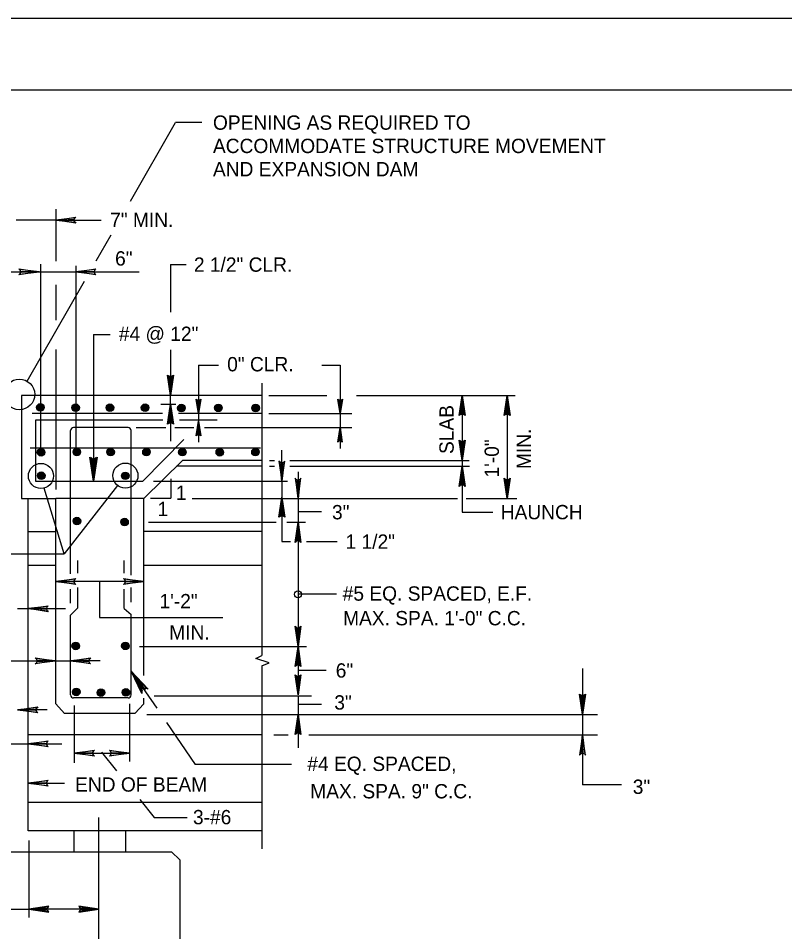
# Model space of a CAD drawing. Extents: x 638653 to 642302, y 298557 to 300414.
# Drawn here: x 640222 to 640382.5, y 300147.3 to 300338.5 of the extents above; entities that cross this region are included whole.
import ezdxf

# ---------------------------------------------------------------- set-up
doc = ezdxf.new("R2010")
doc.units = 0
doc.layers.add('1', color=7, linetype='Continuous')
doc.layers.add('PLT-BNDY', color=7, linetype='Continuous')

msp = doc.modelspace()

# ---------------------------------------------------------------- linework, layer by layer
at = {"layer": '1'}
for p, q in [((639863.16, 300323.52), (640649.16, 300323.52)), ((640245.54, 300300.25), (640254.97, 300316.68)), ((640260.49, 300316.68), (640254.97, 300316.68)), ((640229.86, 300298.56), (640229.86, 300287.64)), ((640229.86, 300296.28), (640221.57, 300296.28)), ((640229.86, 300296.28), (640239.39, 300296.28)), ((640238.34, 300287.72), (640241.47, 300293.16)), ((640226.69, 300287.02), (640226.69, 300248.61)), ((640157.88, 300285.44), (640226.39, 300285.44)), ((640226.39, 300285.44), (640234.05, 300285.44)), ((640234.05, 300286.71), (640234.05, 300248.71)), ((640234.05, 300285.44), (640247.37, 300285.44)), ((640253.92, 300286.94), (640257.2, 300286.94)), ((640253.92, 300286.94), (640253.92, 300276.98)), ((640223.91, 300262.58), (640235.93, 300283.51)), ((640229.86, 300282.71), (640229.86, 300275.31)), ((640237.77, 300272.31), (640241.24, 300272.31)), ((640237.77, 300272.31), (640237.77, 300241.59)), ((640229.86, 300269.16), (640229.86, 300239.88)), ((640253.92, 300269.11), (640253.92, 300259.56)), ((640259.76, 300265.93), (640259.76, 300249.77)), ((640259.76, 300265.93), (640263.92, 300265.93)), ((640285.58, 300265.93), (640289.4, 300265.93)), ((640289.4, 300265.93), (640289.4, 300256.15)), ((640273.01, 300262.11), (640273.01, 300205.13)), ((640273.01, 300259.56), (640222.67, 300259.56)), ((640222.67, 300259.56), (640222.67, 300238)), ((640253.92, 300257.76), (640253.92, 300259.56)), ((640274.47, 300259.56), (640286.65, 300259.56)), ((640292.85, 300259.56), (640326.09, 300259.56)), ((640314.98, 300259.56), (640314.98, 300245.81)), ((640314.98, 300259.56), (640314.98, 300259.56)), ((640324.37, 300259.56), (640324.37, 300238)), ((640251.89, 300257.76), (640255.04, 300257.76)), ((640253.92, 300257.76), (640253.92, 300250.02)), ((640252.2, 300255.75), (640224.92, 300255.75)), ((640273.01, 300255.75), (640255.6, 300255.75)), ((640274.47, 300255.75), (640291.9, 300255.75)), ((640289.4, 300256.15), (640289.4, 300248.44)), ((640246.72, 300252.84), (640252.93, 300252.84)), ((640254.78, 300252.84), (640258.76, 300252.84)), ((640260.99, 300252.84), (640291.9, 300252.84)), ((640232.98, 300222.19), (640232.98, 300252.22)), ((640245.64, 300221.9), (640245.64, 300252.22)), ((640272.75, 300248.49), (640224.52, 300248.49)), ((640277.23, 300241.59), (640277.23, 300248.08)), ((640248.29, 300238), (640256.42, 300245.97)), ((640273.01, 300245.97), (640256.42, 300245.97)), ((640274.65, 300245.97), (640275.68, 300245.97)), ((640278.88, 300245.97), (640316.42, 300245.97)), ((640314.98, 300245.81), (640314.98, 300244.74)), ((640273.01, 300244.74), (640255.17, 300244.74)), ((640274.65, 300244.74), (640275.68, 300244.74)), ((640278.88, 300244.74), (640316.52, 300244.74)), ((640280.6, 300243.59), (640280.6, 300207.01)), ((640314.98, 300244.74), (640314.98, 300235.15)), ((640250.31, 300241.59), (640278.4, 300241.59)), ((640253.96, 300242.07), (640253.96, 300238.08)), ((640277.23, 300241.59), (640277.23, 300228.97)), ((640231.64, 300226.4), (640227.48, 300240.17)), ((640242.83, 300240.71), (640231.64, 300226.4)), ((640222.67, 300238), (640229.86, 300238)), ((640224.07, 300168.42), (640224.07, 300238.07)), ((640248.29, 300238), (640229.86, 300238)), ((640229.86, 300238), (640229.86, 300238)), ((640229.86, 300194.98), (640229.86, 300238)), ((640248.29, 300200.9), (640248.29, 300238)), ((640249.74, 300238.08), (640253.96, 300238.08)), ((640258.46, 300238), (640314.01, 300238)), ((640315.84, 300238), (640326.4, 300238)), ((640285.53, 300235.17), (640280.6, 300235.17)), ((640314.98, 300235.15), (640321.42, 300235.15)), ((640249.28, 300233.01), (640276, 300233.01)), ((640278.24, 300233.01), (640282.15, 300233.01)), ((640224.07, 300231.07), (640229.86, 300231.07)), ((640273.01, 300231.07), (640248.29, 300231.07)), ((640277.23, 300228.97), (640279.04, 300228.97)), ((640282.39, 300228.97), (640288.79, 300228.97)), ((640170.16, 300226.4), (640231.64, 300226.4)), ((640229.86, 300223.97), (640224.07, 300223.97)), ((640234.52, 300222.32), (640234.52, 300224.98)), ((640244.19, 300222.37), (640244.19, 300224.98)), ((640273.01, 300223.97), (640248.29, 300223.97)), ((640248.29, 300220.61), (640229.86, 300220.61)), ((640239.01, 300220.71), (640239.01, 300213.04)), ((640232.98, 300216.09), (640232.98, 300218.99)), ((640234.52, 300215.12), (640234.52, 300219.34)), ((640244.19, 300214.93), (640244.19, 300218.99)), ((640245.64, 300216.29), (640245.64, 300219.34)), ((640288.63, 300217.92), (640280.6, 300217.92)), ((640221.89, 300214.92), (640224.07, 300214.92)), ((640224.07, 300214.92), (640231.89, 300214.92)), ((640232.98, 300213.57), (640234.52, 300215.12)), ((640244.19, 300214.93), (640245.64, 300213.73)), ((640232.98, 300196.85), (640232.98, 300213.57)), ((640239.01, 300213.04), (640264.85, 300213.04)), ((640245.64, 300196.85), (640245.64, 300213.73)), ((640247.44, 300207.01), (640282.41, 300207.01)), ((640280.6, 300207.01), (640280.6, 300196.85)), ((640190.91, 300203.98), (640229.82, 300203.98)), ((640229.82, 300203.98), (640232.95, 300203.98)), ((640239.2, 300203.98), (640232.95, 300203.98)), ((640273.01, 300202.95), (640273.01, 300164.67)), ((640245.64, 300201.85), (640251.05, 300194.1)), ((640286.5, 300201.99), (640280.6, 300201.99)), ((640340.19, 300202.37), (640340.19, 300192.79)), ((640245.01, 300196.23), (640233.61, 300196.23)), ((640248.29, 300194.98), (640248.29, 300196.16)), ((640250.48, 300196.7), (640283.44, 300196.7)), ((640280.6, 300196.7), (640280.6, 300185.75)), ((640228.06, 300193.72), (640221.89, 300193.72)), ((640231.73, 300192.95), (640229.86, 300194.98)), ((640233.76, 300194.67), (640233.76, 300182.64)), ((640245.32, 300194.98), (640245.32, 300182.95)), ((640246.42, 300192.95), (640248.29, 300194.98)), ((640285.53, 300194.88), (640280.6, 300194.88)), ((640246.42, 300192.95), (640231.73, 300192.95)), ((640248.92, 300192.79), (640343.31, 300192.79)), ((640340.19, 300192.79), (640340.19, 300178.03)), ((640253.04, 300191.08), (640259.07, 300182.32)), ((640273.01, 300188.5), (640224.07, 300188.5)), ((640275.52, 300188.5), (640278.56, 300188.5)), ((640282.87, 300188.5), (640343.31, 300188.5)), ((640209.28, 300186.62), (640231.13, 300186.62)), ((640233.69, 300184.67), (640233.76, 300184.67)), ((640233.76, 300184.67), (640245.32, 300184.67)), ((640239.45, 300184.9), (640242.63, 300180.96)), ((640279.24, 300182.32), (640259.07, 300182.32)), ((640224.07, 300178.38), (640231.73, 300178.38)), ((640348.31, 300178.03), (640340.19, 300178.03)), ((640273.01, 300174.31), (640224.07, 300174.31)), ((640247.47, 300174.97), (640250.5, 300171.22)), ((640238.92, 300118.05), (640238.92, 300171.23)), ((640250.5, 300171.22), (640257.38, 300171.22)), ((640273.01, 300168.42), (640224.07, 300168.42)), ((640233.76, 300164.04), (640233.76, 300168.42)), ((640244.55, 300164.04), (640244.55, 300168.42)), ((640224.23, 300166.39), (640224.23, 300150.29)), ((640206.42, 300164.04), (640254.13, 300164.04)), ((640255.85, 300162.32), (640254.13, 300164.04)), ((640255.85, 300162.32), (640255.85, 300128.1)), ((640216.64, 300152.01), (640224.23, 300152.01)), ((640238.92, 300152.01), (640224.23, 300152.01))]:
    msp.add_line(p, q, dxfattribs=at)
for points in [[(640233.92, 300295.81), (640233.76, 300296.13), (640229.86, 300296.28), (640233.92, 300295.81), (640234.07, 300295.66), (640229.86, 300296.28), (640233.76, 300296.44), (640233.92, 300296.75), (640229.86, 300296.28), (640234.07, 300296.91), (640233.92, 300296.75)], [(640222.32, 300285.91), (640222.48, 300285.6), (640226.39, 300285.44), (640222.32, 300285.91), (640222.17, 300286.07), (640226.39, 300285.44), (640222.48, 300285.29), (640222.32, 300284.97), (640226.39, 300285.44), (640222.17, 300284.82), (640222.32, 300284.97)], [(640238.12, 300284.97), (640237.96, 300285.29), (640234.05, 300285.44), (640238.12, 300284.97), (640238.27, 300284.82), (640234.05, 300285.44), (640237.96, 300285.6), (640238.12, 300285.91), (640234.05, 300285.44), (640238.27, 300286.07), (640238.12, 300285.91)], [(640254.39, 300263.63), (640254.07, 300263.47), (640253.92, 300259.56), (640254.39, 300263.63), (640254.54, 300263.78), (640253.92, 300259.56), (640253.76, 300263.47), (640253.45, 300263.63), (640253.92, 300259.56), (640253.29, 300263.78), (640253.45, 300263.63)], [(640260.12, 300258.66), (640259.91, 300258.55), (640259.76, 300255.75), (640260.12, 300258.66), (640260.25, 300258.8), (640259.76, 300255.75), (640259.62, 300258.54), (640259.41, 300258.65), (640259.76, 300255.75), (640259.27, 300258.8), (640259.41, 300258.65)], [(640289.76, 300258.66), (640289.55, 300258.55), (640289.4, 300255.75), (640289.76, 300258.66), (640289.89, 300258.8), (640289.4, 300255.75), (640289.26, 300258.54), (640289.05, 300258.65), (640289.4, 300255.75), (640288.91, 300258.8), (640289.05, 300258.65)], [(640314.51, 300255.5), (640314.82, 300255.66), (640314.98, 300259.56), (640314.51, 300255.5), (640314.35, 300255.34), (640314.98, 300259.56), (640315.14, 300255.66), (640315.45, 300255.5), (640314.98, 300259.56), (640315.6, 300255.34), (640315.45, 300255.5)], [(640314.51, 300255.5), (640314.82, 300255.66), (640314.98, 300259.56), (640314.51, 300255.5), (640314.35, 300255.34), (640314.98, 300259.56), (640315.14, 300255.66), (640315.45, 300255.5), (640314.98, 300259.56), (640315.6, 300255.34), (640315.45, 300255.5)], [(640323.9, 300255.5), (640324.22, 300255.66), (640324.37, 300259.56), (640323.9, 300255.5), (640323.75, 300255.34), (640324.37, 300259.56), (640324.53, 300255.66), (640324.84, 300255.5), (640324.37, 300259.56), (640325, 300255.34), (640324.84, 300255.5)], [(640253.45, 300253.7), (640253.76, 300253.85), (640253.92, 300257.76), (640253.45, 300253.7), (640253.29, 300253.54), (640253.92, 300257.76), (640254.07, 300253.85), (640254.39, 300253.7), (640253.92, 300257.76), (640254.54, 300253.54), (640254.39, 300253.7)], [(640225.64, 300254.38), (640225.64, 300241.59), (640248.14, 300241.59), (640256.69, 300250.34)], [(640252.27, 300254.38), (640225.64, 300254.38)], [(640245.01, 300252.84), (640233.61, 300252.84)], [(640263.67, 300254.38), (640255.8, 300254.38)], [(640259.39, 300251.25), (640259.6, 300251.36), (640259.76, 300254.16), (640259.39, 300251.25), (640259.27, 300251.11), (640259.76, 300254.16), (640259.9, 300251.36), (640260.1, 300251.26), (640259.76, 300254.16), (640260.24, 300251.11), (640260.1, 300251.26)], [(640289.03, 300249.94), (640289.24, 300250.05), (640289.4, 300252.84), (640289.03, 300249.94), (640288.91, 300249.79), (640289.4, 300252.84), (640289.54, 300250.05), (640289.74, 300249.95), (640289.4, 300252.84), (640289.88, 300249.79), (640289.74, 300249.95)], [(640315.45, 300250.03), (640315.14, 300249.88), (640314.98, 300245.97), (640315.45, 300250.03), (640315.6, 300250.19), (640314.98, 300245.97), (640314.82, 300249.88), (640314.51, 300250.03), (640314.98, 300245.97), (640314.35, 300250.19), (640314.51, 300250.03)], [(640238.33, 300246.47), (640237.96, 300246.28), (640237.77, 300241.59), (640238.33, 300246.47), (640238.52, 300246.66), (640237.77, 300241.59), (640237.58, 300246.28), (640237.21, 300246.47), (640237.77, 300241.59), (640237.02, 300246.66), (640237.21, 300246.47)], [(640276.76, 300245.66), (640277.07, 300245.5), (640277.23, 300241.59), (640276.76, 300245.66), (640276.6, 300245.81), (640277.23, 300241.59), (640277.39, 300245.5), (640277.7, 300245.66), (640277.23, 300241.59), (640277.85, 300245.81), (640277.7, 300245.66)], [(640314.51, 300240.68), (640314.82, 300240.84), (640314.98, 300244.74), (640314.51, 300240.68), (640314.35, 300240.52), (640314.98, 300244.74), (640315.14, 300240.84), (640315.45, 300240.68), (640314.98, 300244.74), (640315.6, 300240.52), (640315.45, 300240.68)], [(640280.13, 300242.06), (640280.44, 300241.91), (640280.6, 300238), (640280.13, 300242.06), (640279.97, 300242.22), (640280.6, 300238), (640280.75, 300241.91), (640281.07, 300242.06), (640280.6, 300238), (640281.22, 300242.22), (640281.07, 300242.06)], [(640324.84, 300242.06), (640324.53, 300241.91), (640324.37, 300238), (640324.84, 300242.06), (640325, 300242.22), (640324.37, 300238), (640324.22, 300241.91), (640323.9, 300242.06), (640324.37, 300238), (640323.75, 300242.22), (640323.9, 300242.06)], [(640276.76, 300234.21), (640277.07, 300234.36), (640277.23, 300238.27), (640276.76, 300234.21), (640276.6, 300234.05), (640277.23, 300238.27), (640277.39, 300234.36), (640277.7, 300234.21), (640277.23, 300238.27), (640277.85, 300234.05), (640277.7, 300234.21)], [(640280.13, 300228.95), (640280.44, 300229.1), (640280.6, 300233.01), (640280.13, 300228.95), (640279.97, 300228.79), (640280.6, 300233.01), (640280.75, 300229.1), (640281.07, 300228.95), (640280.6, 300233.01), (640281.22, 300228.79), (640281.07, 300228.95)], [(640233.92, 300220.14), (640233.76, 300220.45), (640229.86, 300220.61), (640233.92, 300220.14), (640234.07, 300219.99), (640229.86, 300220.61), (640233.76, 300220.77), (640233.92, 300221.08), (640229.86, 300220.61), (640234.07, 300221.24), (640233.92, 300221.08)], [(640233.92, 300220.14), (640233.76, 300220.45), (640229.86, 300220.61), (640233.92, 300220.14), (640234.07, 300219.99), (640229.86, 300220.61), (640233.76, 300220.77), (640233.92, 300221.08), (640229.86, 300220.61), (640234.07, 300221.24), (640233.92, 300221.08)], [(640244.23, 300221.08), (640244.39, 300220.77), (640248.29, 300220.61), (640244.23, 300221.08), (640244.07, 300221.24), (640248.29, 300220.61), (640244.39, 300220.45), (640244.23, 300220.14), (640248.29, 300220.61), (640244.07, 300219.99), (640244.23, 300220.14)], [(640228.14, 300214.45), (640227.98, 300214.76), (640224.07, 300214.92), (640228.14, 300214.45), (640228.29, 300214.29), (640224.07, 300214.92), (640227.98, 300215.08), (640228.14, 300215.39), (640224.07, 300214.92), (640228.29, 300215.54), (640228.14, 300215.39)], [(640281.07, 300211.07), (640280.75, 300210.92), (640280.6, 300207.01), (640281.07, 300211.07), (640281.22, 300211.23), (640280.6, 300207.01), (640280.44, 300210.92), (640280.13, 300211.07), (640280.6, 300207.01), (640279.97, 300211.23), (640280.13, 300211.07)], [(640280.13, 300202.95), (640280.44, 300203.1), (640280.6, 300207.01), (640280.13, 300202.95), (640279.97, 300202.79), (640280.6, 300207.01), (640280.75, 300203.1), (640281.07, 300202.95), (640280.6, 300207.01), (640281.22, 300202.79), (640281.07, 300202.95)], [(640273.01, 300202.95), (640274.57, 300203.57), (640271.76, 300204.51), (640273.01, 300205.13)], [(640225.76, 300204.45), (640225.91, 300204.14), (640229.82, 300203.98), (640225.76, 300204.45), (640225.6, 300204.6), (640229.82, 300203.98), (640225.91, 300203.82), (640225.76, 300203.51), (640229.82, 300203.98), (640225.6, 300203.35), (640225.76, 300203.51)], [(640225.76, 300204.45), (640225.91, 300204.14), (640229.82, 300203.98), (640225.76, 300204.45), (640225.6, 300204.6), (640229.82, 300203.98), (640225.91, 300203.82), (640225.76, 300203.51), (640229.82, 300203.98), (640225.6, 300203.35), (640225.76, 300203.51)], [(640237.01, 300203.51), (640236.85, 300203.82), (640232.95, 300203.98), (640237.01, 300203.51), (640237.16, 300203.35), (640232.95, 300203.98), (640236.85, 300204.14), (640237.01, 300204.45), (640232.95, 300203.98), (640237.16, 300204.6), (640237.01, 300204.45)], [(640247.89, 300197.54), (640248.07, 300197.92), (640245.64, 300201.85), (640247.89, 300197.54), (640247.89, 300197.17), (640245.64, 300201.85), (640248.45, 300198.1), (640248.82, 300198.29), (640245.64, 300201.85), (640249.2, 300198.1), (640248.82, 300198.29)], [(640281.07, 300200.92), (640280.75, 300200.76), (640280.6, 300196.85), (640281.07, 300200.92), (640281.22, 300201.07), (640280.6, 300196.85), (640280.44, 300200.76), (640280.13, 300200.92), (640280.6, 300196.85), (640279.97, 300201.07), (640280.13, 300200.92)], [(640340.66, 300196.85), (640340.34, 300196.7), (640340.19, 300192.79), (640340.66, 300196.85), (640340.81, 300197.01), (640340.19, 300192.79), (640340.03, 300196.7), (640339.72, 300196.85), (640340.19, 300192.79), (640339.56, 300197.01), (640339.72, 300196.85)], [(640225.95, 300193.25), (640225.79, 300193.57), (640221.89, 300193.72), (640225.95, 300193.25), (640226.11, 300193.1), (640221.89, 300193.72), (640225.79, 300193.88), (640225.95, 300194.19), (640221.89, 300193.72), (640226.11, 300194.35), (640225.95, 300194.19)], [(640280.13, 300188.73), (640280.44, 300188.89), (640280.6, 300192.79), (640280.13, 300188.73), (640279.97, 300188.57), (640280.6, 300192.79), (640280.75, 300188.89), (640281.07, 300188.73), (640280.6, 300192.79), (640281.22, 300188.57), (640281.07, 300188.73)], [(640340.66, 300184.43), (640340.34, 300184.59), (640340.19, 300188.5), (640340.66, 300184.43), (640340.81, 300184.28), (640340.19, 300188.5), (640340.03, 300184.59), (640339.72, 300184.43), (640340.19, 300188.5), (640339.56, 300184.28), (640339.72, 300184.43)], [(640228.14, 300186.15), (640227.98, 300186.46), (640224.07, 300186.62), (640228.14, 300186.15), (640228.29, 300185.99), (640224.07, 300186.62), (640227.98, 300186.77), (640228.14, 300187.09), (640224.07, 300186.62), (640228.29, 300187.24), (640228.14, 300187.09)], [(640237.82, 300184.2), (640237.67, 300184.51), (640233.76, 300184.67), (640237.82, 300184.2), (640237.98, 300184.04), (640233.76, 300184.67), (640237.67, 300184.82), (640237.82, 300185.14), (640233.76, 300184.67), (640237.98, 300185.29), (640237.82, 300185.14)], [(640237.82, 300184.2), (640237.67, 300184.51), (640233.76, 300184.67), (640237.82, 300184.2), (640237.98, 300184.04), (640233.76, 300184.67), (640237.67, 300184.82), (640237.82, 300185.14), (640233.76, 300184.67), (640237.98, 300185.29), (640237.82, 300185.14)], [(640241.26, 300185.14), (640241.42, 300184.82), (640245.32, 300184.67), (640241.26, 300185.14), (640241.11, 300185.29), (640245.32, 300184.67), (640241.42, 300184.51), (640241.26, 300184.2), (640245.32, 300184.67), (640241.11, 300184.04), (640241.26, 300184.2)], [(640228.14, 300177.91), (640227.98, 300178.22), (640224.07, 300178.38), (640228.14, 300177.91), (640228.29, 300177.76), (640224.07, 300178.38), (640227.98, 300178.54), (640228.14, 300178.85), (640224.07, 300178.38), (640228.29, 300179.01), (640228.14, 300178.85)], [(640228.29, 300152.48), (640228.14, 300152.17), (640224.23, 300152.01), (640228.29, 300152.48), (640228.45, 300152.64), (640224.23, 300152.01), (640228.14, 300151.85), (640228.29, 300151.54), (640224.23, 300152.01), (640228.45, 300151.39), (640228.29, 300151.54)], [(640234.86, 300151.54), (640235.01, 300151.85), (640238.92, 300152.01), (640234.86, 300151.54), (640234.7, 300151.39), (640238.92, 300152.01), (640235.01, 300152.17), (640234.86, 300152.48), (640238.92, 300152.01), (640234.7, 300152.64), (640234.86, 300152.48)]]:
    msp.add_lwpolyline(points, dxfattribs=at)
for centre, radius in [((640222.25, 300259.77), 3.22), ((640226.67, 300257.05), 0.791), ((640226.67, 300257.05), 0.659), ((640226.67, 300257.05), 0.527), ((640226.67, 300257.05), 0.396), ((640226.67, 300257.05), 0.264), ((640226.67, 300257.05), 0.132), ((640234.03, 300256.99), 0.791), ((640234.03, 300256.99), 0.659), ((640234.03, 300256.99), 0.527), ((640234.03, 300256.99), 0.396), ((640234.03, 300256.99), 0.264), ((640234.03, 300256.99), 0.132), ((640241.22, 300256.99), 0.791), ((640241.22, 300256.99), 0.659), ((640241.22, 300256.99), 0.527), ((640241.22, 300256.99), 0.396), ((640241.22, 300256.99), 0.264), ((640241.22, 300256.99), 0.132), ((640248.57, 300256.99), 0.791), ((640248.57, 300256.99), 0.659), ((640248.57, 300256.99), 0.527), ((640248.57, 300256.99), 0.396), ((640248.57, 300256.99), 0.264), ((640248.57, 300256.99), 0.132), ((640256.18, 300256.92), 0.791), ((640256.18, 300256.92), 0.659), ((640256.18, 300256.92), 0.527), ((640256.18, 300256.92), 0.396), ((640256.18, 300256.92), 0.264), ((640256.18, 300256.92), 0.132), ((640263.93, 300256.96), 0.791), ((640263.93, 300256.96), 0.659), ((640263.93, 300256.96), 0.527), ((640263.93, 300256.96), 0.396), ((640263.93, 300256.96), 0.264), ((640263.93, 300256.96), 0.132), ((640271.72, 300256.93), 0.791), ((640271.72, 300256.93), 0.659), ((640271.72, 300256.93), 0.527), ((640271.72, 300256.93), 0.396), ((640271.72, 300256.93), 0.264), ((640271.72, 300256.93), 0.132), ((640226.81, 300247.65), 0.791), ((640226.81, 300247.65), 0.659), ((640226.81, 300247.65), 0.527), ((640226.81, 300247.65), 0.396), ((640226.81, 300247.65), 0.264), ((640226.81, 300247.65), 0.132), ((640234.29, 300247.7), 0.791), ((640234.29, 300247.7), 0.659), ((640234.29, 300247.7), 0.527), ((640234.29, 300247.7), 0.396), ((640234.29, 300247.7), 0.264), ((640234.29, 300247.7), 0.132), ((640241.37, 300247.7), 0.791), ((640241.37, 300247.7), 0.659), ((640241.37, 300247.7), 0.527), ((640241.37, 300247.7), 0.396), ((640241.37, 300247.7), 0.264), ((640241.37, 300247.7), 0.132), ((640248.87, 300247.7), 0.791), ((640248.87, 300247.7), 0.659), ((640248.87, 300247.7), 0.527), ((640248.87, 300247.7), 0.396), ((640248.87, 300247.7), 0.264), ((640248.87, 300247.7), 0.132), ((640256.39, 300247.68), 0.791), ((640256.39, 300247.68), 0.659), ((640256.39, 300247.68), 0.527), ((640256.39, 300247.68), 0.396), ((640256.39, 300247.68), 0.264), ((640256.39, 300247.68), 0.132), ((640264.22, 300247.66), 0.791), ((640264.22, 300247.66), 0.659), ((640264.22, 300247.66), 0.527), ((640264.22, 300247.66), 0.396), ((640264.22, 300247.66), 0.264), ((640264.22, 300247.66), 0.132), ((640271.69, 300247.69), 0.791), ((640271.69, 300247.69), 0.659), ((640271.69, 300247.69), 0.527), ((640271.69, 300247.69), 0.396), ((640271.69, 300247.69), 0.264), ((640271.69, 300247.69), 0.132), ((640226.78, 300242.71), 2.63), ((640244.46, 300242.77), 2.63), ((640226.84, 300242.75), 0.791), ((640226.84, 300242.75), 0.659), ((640226.84, 300242.75), 0.527), ((640226.84, 300242.75), 0.396), ((640226.84, 300242.75), 0.264), ((640244.44, 300242.73), 0.791), ((640244.44, 300242.73), 0.659), ((640244.44, 300242.73), 0.527), ((640244.44, 300242.73), 0.396), ((640226.84, 300242.75), 0.132), ((640244.44, 300242.73), 0.264), ((640244.44, 300242.73), 0.132), ((640234.31, 300233.27), 0.791), ((640234.31, 300233.27), 0.659), ((640234.31, 300233.27), 0.527), ((640234.31, 300233.27), 0.396), ((640234.31, 300233.27), 0.264), ((640244.28, 300233.04), 0.791), ((640244.28, 300233.04), 0.659), ((640244.28, 300233.04), 0.527), ((640234.31, 300233.27), 0.132), ((640244.28, 300233.04), 0.396), ((640244.28, 300233.04), 0.264), ((640244.28, 300233.04), 0.132), ((640280.6, 300217.92), 0.747), ((640234.06, 300207.11), 0.791), ((640234.06, 300207.11), 0.659), ((640234.06, 300207.11), 0.527), ((640234.06, 300207.11), 0.396), ((640234.06, 300207.11), 0.264), ((640234.06, 300207.11), 0.132), ((640244.46, 300207.13), 0.791), ((640244.46, 300207.13), 0.659), ((640244.46, 300207.13), 0.527), ((640244.46, 300207.13), 0.396), ((640244.46, 300207.13), 0.264), ((640244.46, 300207.13), 0.132), ((640234.18, 300197.48), 0.791), ((640234.18, 300197.48), 0.659), ((640234.18, 300197.48), 0.527), ((640234.18, 300197.48), 0.396), ((640234.18, 300197.48), 0.264), ((640234.18, 300197.48), 0.132), ((640239.34, 300197.35), 0.791), ((640239.34, 300197.35), 0.659), ((640239.34, 300197.35), 0.527), ((640239.34, 300197.35), 0.396), ((640239.34, 300197.35), 0.264), ((640239.34, 300197.35), 0.132), ((640244.57, 300197.39), 0.791), ((640244.57, 300197.39), 0.659), ((640244.57, 300197.39), 0.527), ((640244.57, 300197.39), 0.396), ((640244.57, 300197.39), 0.264), ((640244.57, 300197.39), 0.132)]:
    msp.add_circle(centre, radius, dxfattribs=at)
for centre, start, end in [((640233.61, 300252.22), 90, 180), ((640245.01, 300252.22), 0, 90), ((640233.61, 300196.85), 180, 270), ((640245.01, 300196.85), 270, 360)]:
    msp.add_arc(centre, 0.625, start, end, dxfattribs=at)
at = {"layer": 'PLT-BNDY'}
msp.add_lwpolyline([(639823.16, 300338.52), (640664.16, 300338.52), (640664.16, 299744.52), (639823.16, 299744.52)], close=True, dxfattribs=at)

# ---------------------------------------------------------------- texts
at = {"layer": '1'}
for s, p in [('OPENING AS REQUIRED TO', (640262.79, 300315.18)), ('ACCOMMODATE STRUCTURE MOVEMENT', (640262.79, 300310.3)), ('AND EXPANSION DAM', (640262.79, 300305.43)), ('7" MIN.', (640241.27, 300294.82)), ('6"', (640242.3, 300286.75)), ('2 1/2" CLR.', (640258.8, 300285.45)), ('#4 @ 12"', (640243.09, 300270.96)), ('0" CLR.', (640265.77, 300264.6)), ('1', (640255.03, 300237.69)), ('1', (640251.19, 300234.29)), ('3"', (640287.72, 300233.62)), ('HAUNCH', (640323.05, 300233.63)), ('1 1/2"', (640290.56, 300227.46)), ('#5 EQ. SPACED, E.F.', (640289.96, 300216.59)), ('1\'-2"', (640251.6, 300214.99)), ('MAX. SPA. 1\'-0" C.C.', (640290.04, 300211.43)), ('MIN.', (640253.64, 300208.45)), ('6"', (640288.5, 300200.48)), ('3"', (640288.2, 300193.79)), ('#4 EQ. SPACED,', (640282.56, 300180.94)), ('END OF BEAM', (640233.93, 300176.61)), ('MAX. SPA. 9" C.C.', (640283.16, 300175.2)), ('3"', (640350.69, 300176.14)), ('3-#6', (640258.61, 300169.78))]:
    msp.add_text(s, height=3, dxfattribs=at).set_placement(p)
for s, p in [('SLAB', (640313.2, 300247.3)), ('MIN.', (640329.38, 300244.15)), ('1\'-0"', (640322.67, 300242.38))]:
    msp.add_text(s, height=3, rotation=90, dxfattribs=at).set_placement(p)

doc.saveas('drawing.dxf')
